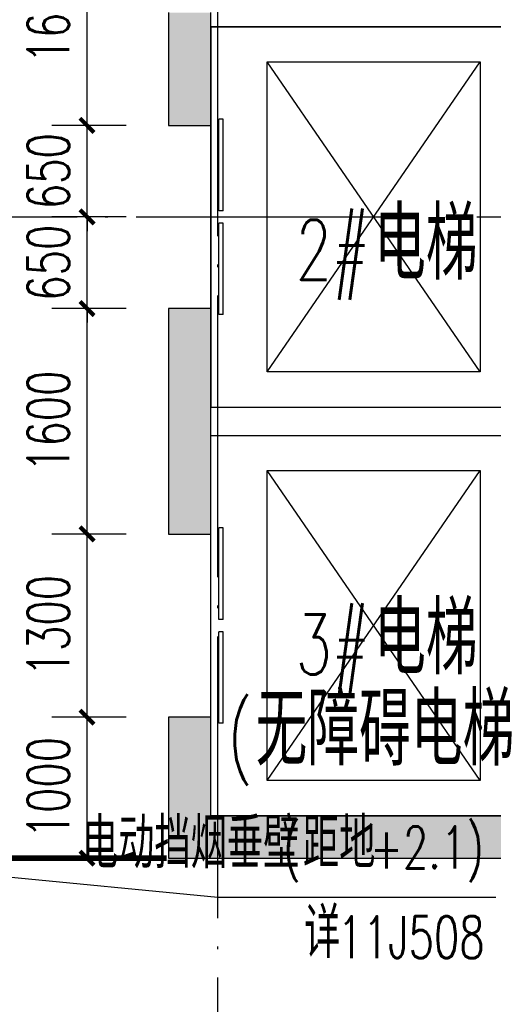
# Model space of a CAD drawing. Extents: x 797781 to 1255204, y 21234 to 1024248.
# Tile 347 of 656: x 945501 to 948866, y 377936 to 384924. Entities that reach past the tile are written whole.
import ezdxf

# ---------------------------------------------------------------- set-up
doc = ezdxf.new("R2010")
doc.units = 0
doc.header["$LTSCALE"] = 1000
doc.header["$MEASUREMENT"] = 0
doc.linetypes.add('( Hidden )', pattern=[0.375, 0.25, -0.125])
doc.linetypes.add('230303生产综合楼-平面图_t8$0$DOTE', pattern=[2.42, 2, -0.2, 0.02, -0.2])
for name, color, linetype in [('230303生产综合楼-平面图_t8$0$A-PLAN-EVTR', 2, 'Continuous'), ('230303生产综合楼-平面图_t8$0$DIM_IDEN', 3, 'Continuous'), ('230303生产综合楼-平面图_t8$0$DOTE', 1, '230303生产综合楼-平面图_t8$0$DOTE'), ('230303生产综合楼-平面图_t8$0$H-楼板留洞', 6, 'Continuous'), ('230303生产综合楼-平面图_t8$0$PUB_DIM', 3, 'Continuous'), ('230303生产综合楼-平面图_t8$0$PUB_HATCH', 8, 'Continuous'), ('230303生产综合楼-平面图_t8$0$PUB_TEXT', 7, 'Continuous'), ('230303生产综合楼-平面图_t8$0$WALL', 40, 'Continuous'), ('230303生产综合楼-平面图_t8$0$WINDOW', 4, 'Continuous'), ('230303生产综合楼-平面图_t8$0$板洞', 6, 'Continuous'), ('PUB_TEXT', 7, 'Continuous'), ('防排烟', 7, 'Continuous')]:
    doc.layers.add(name, color=color, linetype=linetype)
doc.styles.add('230303生产综合楼-平面图_t8$0$_TCH_DIM', font='SIMPLEX', dxfattribs={"bigfont": 'GBCBIG'})
doc.styles.add('230303生产综合楼-平面图_T8$0$_TCH_DIM_T3', font='SIMPLEX', dxfattribs={"width": 0.705882, "bigfont": 'GBCBIG'})
doc.dimstyles.new('230303生产综合楼-平面图_T8$0$_TCH_ARCH&&100', dxfattribs={"dimtxt": 297.5, "dimasz": 100, "dimexe": 250, "dimexo": 300, "dimgap": 126.25, "dimtad": 1, "dimdec": 0, "dimzin": 0, "dimdsep": 46, "dimtxsty": '230303生产综合楼-平面图_T8$0$_TCH_DIM_T3', "dimblk": '230303生产综合楼-平面图_t8$0$_ArchTick', "dimcen": 0.09, "dimclrt": 7, "dimazin": 2, "dimtfac": 1, "dimtdec": 0, "dimtix": 1, "dimtmove": 2, "dimatfit": 3, "dimfxl": 1, "dimtolj": 1, "dimtzin": 0, "dimarcsym": 0})

# ---------------------------------------------------------------- blocks, each defined once
blk = doc.blocks.new('230303生产综合楼-平面图_t8$0$$DORLIB2D$00000127')
at = {"color": 0}
for points in [[(-0.5333, 0.7949), (-0.5333, 0.6904)], [(-0.0333, 0.7949), (-0.5333, 0.7949)], [(-0.0333, 0.7949), (-0.0333, 0.6904)], [(0.5333, 0.7949), (0.0333, 0.7949)], [(0.0333, 0.7949), (0.0333, 0.6904)], [(0.5333, 0.7949), (0.5333, 0.6904)], [(-0.0333, 0.6904), (-0.5333, 0.6904)], [(0.5333, 0.6904), (0.0333, 0.6904)], [(0.5, 0.5), (-0.5, 0.5)]]:
    blk.add_lwpolyline(points, dxfattribs=at)
blk = doc.blocks.new('230303生产综合楼-平面图_t8$0$_ArchTick')
at = {"color": 0, "linetype": 'ByBlock', "const_width": 0.3}
blk.add_lwpolyline([(-0.5, -0.5), (0.5, 0.5)], dxfattribs=at)
blk = doc.blocks.new('*D6223')
at = {"layer": '230303生产综合楼-平面图_t8$0$PUB_DIM', "color": 0, "lineweight": -2, "transparency": 16777216}
for p, q in [((772798.3, 185598.9), (772269.5, 185598.9)), ((772519.5, 183998.9), (772519.5, 185598.9)), ((772798.3, 183998.9), (772269.5, 183998.9))]:
    blk.add_line(p, q, dxfattribs=at)
at = {"layer": 'Defpoints', "color": 0, "transparency": 16777216}
for p in [(772519.5, 185598.9), (773098.3, 185598.9), (773098.3, 183998.9)]:
    blk.add_point(p, dxfattribs=at)
at = {"layer": '230303生产综合楼-平面图_t8$0$PUB_DIM', "color": 0, "lineweight": -2, "transparency": 16777216, "xscale": 100, "yscale": 100, "zscale": 100}
for p, rotation in [((772519.5, 185598.9), 90), ((772519.5, 183998.9), 270)]:
    blk.add_blockref('230303生产综合楼-平面图_t8$0$_ArchTick', p, dxfattribs=dict(at, rotation=rotation))
at = {"layer": '230303生产综合楼-平面图_t8$0$PUB_DIM', "color": 7, "transparency": 16777216, "insert": (772244.5, 184798.9), "char_height": 297.5, "attachment_point": 5, "rotation": 90, "style": '230303生产综合楼-平面图_T8$0$_TCH_DIM_T3'}
blk.add_mtext('\\A1;1600', dxfattribs=at)
blk = doc.blocks.new('*D6224')
at = {"layer": '230303生产综合楼-平面图_t8$0$PUB_DIM', "color": 0, "lineweight": -2, "transparency": 16777216}
for p, q in [((772519.5, 183998.9), (772519.5, 184098.9)), ((772798.3, 183998.9), (772269.5, 183998.9)), ((772519.5, 183348.9), (772519.5, 183998.9)), ((772798.3, 183348.9), (772269.5, 183348.9)), ((772519.5, 183348.9), (772519.5, 183248.9))]:
    blk.add_line(p, q, dxfattribs=at)
at = {"layer": 'Defpoints', "color": 0, "transparency": 16777216}
for p in [(772519.5, 183998.9), (773098.3, 183998.9), (773098.3, 183348.9)]:
    blk.add_point(p, dxfattribs=at)
at = {"layer": '230303生产综合楼-平面图_t8$0$PUB_DIM', "color": 0, "lineweight": -2, "transparency": 16777216, "xscale": 100, "yscale": 100, "zscale": 100}
for p, rotation in [((772519.5, 183998.9), 270), ((772519.5, 183348.9), 90)]:
    blk.add_blockref('230303生产综合楼-平面图_t8$0$_ArchTick', p, dxfattribs=dict(at, rotation=rotation))
at = {"layer": '230303生产综合楼-平面图_t8$0$PUB_DIM', "color": 7, "transparency": 16777216, "insert": (772244.5, 183673.9), "char_height": 297.5, "attachment_point": 5, "rotation": 90, "style": '230303生产综合楼-平面图_T8$0$_TCH_DIM_T3'}
blk.add_mtext('\\A1;650', dxfattribs=at)
blk = doc.blocks.new('*D6225')
at = {"layer": '230303生产综合楼-平面图_t8$0$PUB_DIM', "color": 0, "lineweight": -2, "transparency": 16777216}
for p, q in [((772519.5, 183348.9), (772519.5, 183448.9)), ((772798.3, 183348.9), (772269.5, 183348.9)), ((772519.5, 182698.9), (772519.5, 183348.9)), ((772798.3, 182698.9), (772269.5, 182698.9)), ((772519.5, 182698.9), (772519.5, 182598.9))]:
    blk.add_line(p, q, dxfattribs=at)
at = {"layer": 'Defpoints', "color": 0, "transparency": 16777216}
for p in [(772519.5, 183348.9), (773098.3, 183348.9), (773098.3, 182698.9)]:
    blk.add_point(p, dxfattribs=at)
at = {"layer": '230303生产综合楼-平面图_t8$0$PUB_DIM', "color": 0, "lineweight": -2, "transparency": 16777216, "xscale": 100, "yscale": 100, "zscale": 100}
for p, rotation in [((772519.5, 183348.9), 270), ((772519.5, 182698.9), 90)]:
    blk.add_blockref('230303生产综合楼-平面图_t8$0$_ArchTick', p, dxfattribs=dict(at, rotation=rotation))
at = {"layer": '230303生产综合楼-平面图_t8$0$PUB_DIM', "color": 7, "transparency": 16777216, "insert": (772244.5, 183023.9), "char_height": 297.5, "attachment_point": 5, "rotation": 90, "style": '230303生产综合楼-平面图_T8$0$_TCH_DIM_T3'}
blk.add_mtext('\\A1;650', dxfattribs=at)
blk = doc.blocks.new('*D6226')
at = {"layer": '230303生产综合楼-平面图_t8$0$PUB_DIM', "color": 0, "lineweight": -2, "transparency": 16777216}
for p, q in [((772798.3, 182698.9), (772269.5, 182698.9)), ((772519.5, 181098.9), (772519.5, 182698.9)), ((772798.3, 181098.9), (772269.5, 181098.9))]:
    blk.add_line(p, q, dxfattribs=at)
at = {"layer": 'Defpoints', "color": 0, "transparency": 16777216}
for p in [(772519.5, 182698.9), (773098.3, 182698.9), (773098.3, 181098.9)]:
    blk.add_point(p, dxfattribs=at)
at = {"layer": '230303生产综合楼-平面图_t8$0$PUB_DIM', "color": 0, "lineweight": -2, "transparency": 16777216, "xscale": 100, "yscale": 100, "zscale": 100}
for p, rotation in [((772519.5, 182698.9), 90), ((772519.5, 181098.9), 270)]:
    blk.add_blockref('230303生产综合楼-平面图_t8$0$_ArchTick', p, dxfattribs=dict(at, rotation=rotation))
at = {"layer": '230303生产综合楼-平面图_t8$0$PUB_DIM', "color": 7, "transparency": 16777216, "insert": (772244.5, 181898.9), "char_height": 297.5, "attachment_point": 5, "rotation": 90, "style": '230303生产综合楼-平面图_T8$0$_TCH_DIM_T3'}
blk.add_mtext('\\A1;1600', dxfattribs=at)
blk = doc.blocks.new('*D6227')
at = {"layer": '230303生产综合楼-平面图_t8$0$PUB_DIM', "color": 0, "lineweight": -2, "transparency": 16777216}
for p, q in [((772798.3, 181098.9), (772269.5, 181098.9)), ((772519.5, 179798.9), (772519.5, 181098.9)), ((772798.3, 179798.9), (772269.5, 179798.9))]:
    blk.add_line(p, q, dxfattribs=at)
at = {"layer": 'Defpoints', "color": 0, "transparency": 16777216}
for p in [(772519.5, 181098.9), (773098.3, 181098.9), (773098.3, 179798.9)]:
    blk.add_point(p, dxfattribs=at)
at = {"layer": '230303生产综合楼-平面图_t8$0$PUB_DIM', "color": 0, "lineweight": -2, "transparency": 16777216, "xscale": 100, "yscale": 100, "zscale": 100}
for p, rotation in [((772519.5, 181098.9), 90), ((772519.5, 179798.9), 270)]:
    blk.add_blockref('230303生产综合楼-平面图_t8$0$_ArchTick', p, dxfattribs=dict(at, rotation=rotation))
at = {"layer": '230303生产综合楼-平面图_t8$0$PUB_DIM', "color": 7, "transparency": 16777216, "insert": (772244.5, 180448.9), "char_height": 297.5, "attachment_point": 5, "rotation": 90, "style": '230303生产综合楼-平面图_T8$0$_TCH_DIM_T3'}
blk.add_mtext('\\A1;1300', dxfattribs=at)
blk = doc.blocks.new('*D6228')
at = {"layer": '230303生产综合楼-平面图_t8$0$PUB_DIM', "color": 0, "lineweight": -2, "transparency": 16777216}
for p, q in [((772798.3, 179798.9), (772269.5, 179798.9)), ((772519.5, 178798.9), (772519.5, 179798.9)), ((772798.3, 178798.9), (772269.5, 178798.9))]:
    blk.add_line(p, q, dxfattribs=at)
at = {"layer": 'Defpoints', "color": 0, "transparency": 16777216}
for p in [(772519.5, 179798.9), (773098.3, 179798.9), (773098.3, 178798.9)]:
    blk.add_point(p, dxfattribs=at)
at = {"layer": '230303生产综合楼-平面图_t8$0$PUB_DIM', "color": 0, "lineweight": -2, "transparency": 16777216, "xscale": 100, "yscale": 100, "zscale": 100}
for p, rotation in [((772519.5, 179798.9), 90), ((772519.5, 178798.9), 270)]:
    blk.add_blockref('230303生产综合楼-平面图_t8$0$_ArchTick', p, dxfattribs=dict(at, rotation=rotation))
at = {"layer": '230303生产综合楼-平面图_t8$0$PUB_DIM', "color": 7, "transparency": 16777216, "insert": (772244.5, 179298.9), "char_height": 297.5, "attachment_point": 5, "rotation": 90, "style": '230303生产综合楼-平面图_T8$0$_TCH_DIM_T3'}
blk.add_mtext('\\A1;1000', dxfattribs=at)
blk = doc.blocks.new('230303生产综合楼-平面图_t8$0$HXT-1')
at = {"layer": '230303生产综合楼-平面图_t8$0$PUB_HATCH'}
for points in [[(773098.3, 184798.9), (773098.3, 183998.9), (773398.3, 183998.9), (773398.3, 184798.9)], [(773398.3, 181898.9), (773398.3, 182698.9), (773098.3, 182698.9), (773098.3, 181898.9)], [(773098.3, 181898.9), (773098.3, 181098.9), (773398.3, 181098.9), (773398.3, 181898.9)], [(773398.3, 179098.9), (773398.3, 179798.9), (773098.3, 179798.9), (773098.3, 178798.9)], [(773398.3, 179098.9), (773098.3, 178798.9), (776098.3, 178798.9), (776098.3, 179098.9)]]:
    blk.add_hatch(color=256, dxfattribs=at).paths.add_polyline_path(points)
at = {"layer": '230303生产综合楼-平面图_t8$0$A-PLAN-EVTR'}
for p, q in [((773798.3, 182248.9), (773798.3, 184448.9)), ((773798.3, 184448.9), (775313.3, 184448.9)), ((775313.3, 182248.9), (773798.3, 184448.9)), ((773798.3, 182248.9), (775313.3, 184448.9)), ((775313.3, 184448.9), (775313.3, 182248.9)), ((775313.3, 182248.9), (773798.3, 182248.9)), ((773798.3, 179348.9), (773798.3, 181548.9)), ((773798.3, 181548.9), (775313.3, 181548.9)), ((775313.3, 179348.9), (773798.3, 181548.9)), ((773798.3, 179348.9), (775313.3, 181548.9)), ((775313.3, 181548.9), (775313.3, 179348.9)), ((775313.3, 179348.9), (773798.3, 179348.9))]:
    blk.add_line(p, q, dxfattribs=at)
at = {"layer": '230303生产综合楼-平面图_t8$0$H-楼板留洞'}
for points in [[(775898.3, 184698.9), (773398.3, 184698.9), (773398.3, 181998.9), (775898.3, 181998.9)], [(773398.3, 181798.9), (775898.3, 181798.9), (775898.3, 179098.9), (773398.3, 179098.9)]]:
    blk.add_lwpolyline(points, close=True, dxfattribs=at)
at = {"layer": '230303生产综合楼-平面图_t8$0$WALL'}
for p, q in [((773098.3, 184798.9), (773098.3, 183998.9)), ((773398.3, 183998.9), (773398.3, 184798.9)), ((773398.3, 184698.9), (775998.3, 184698.9)), ((773098.3, 183998.9), (773398.3, 183998.9)), ((773398.3, 182698.9), (773098.3, 182698.9)), ((773098.3, 182698.9), (773098.3, 181898.9)), ((773398.3, 181898.9), (773398.3, 182698.9)), ((773398.3, 181998.9), (775998.3, 181998.9)), ((773098.3, 181898.9), (773098.3, 181098.9)), ((773398.3, 181098.9), (773398.3, 181898.9)), ((773398.3, 181798.9), (775998.3, 181798.9)), ((773098.3, 181098.9), (773398.3, 181098.9)), ((773398.3, 179798.9), (773098.3, 179798.9)), ((773098.3, 179798.9), (773098.3, 178798.9)), ((773398.3, 179098.9), (773398.3, 179798.9)), ((773398.3, 179098.9), (776098.3, 179098.9)), ((773098.3, 178798.9), (776098.3, 178798.9))]:
    blk.add_line(p, q, dxfattribs=at)
at = {"layer": '230303生产综合楼-平面图_t8$0$WINDOW', "xscale": 1300, "yscale": 300, "zscale": 300, "rotation": 270}
for p in [(773248.3, 183348.9), (773248.3, 180448.9)]:
    blk.add_blockref('230303生产综合楼-平面图_t8$0$$DORLIB2D$00000127', p, dxfattribs=at)
at = {"layer": '230303生产综合楼-平面图_t8$0$PUB_TEXT', "style": '230303生产综合楼-平面图_t8$0$_TCH_DIM'}
for s, p in [('电梯', (774559, 182903.5)), ('电梯', (774559, 180102.7)), ('无障碍电梯', (773717, 179455.6, 2162.2))]:
    blk.add_text(s, height=510.64, dxfattribs=at).set_placement(p)
at = {"layer": '230303生产综合楼-平面图_t8$0$PUB_TEXT', "style": '230303生产综合楼-平面图_t8$0$_TCH_DIM', "width": 0.705882}
for s, p in [('2#', (774001.9, 182903.5)), ('3#', (774001.9, 180102.7)), ('(', (773517, 179455.6, 2162.2))]:
    blk.add_text(s, height=425, dxfattribs=at).set_placement(p)
at = {"layer": '230303生产综合楼-平面图_t8$0$PUB_DIM'}
for p1, p2, picture, middle in [((773098.3, 183998.9), (773098.3, 185598.9), '*D6223', (772244.5, 184798.9)), ((773098.3, 183348.9), (773098.3, 183998.9), '*D6224', (772244.5, 183673.9)), ((773098.3, 182698.9), (773098.3, 183348.9), '*D6225', (772244.5, 183023.9)), ((773098.3, 181098.9), (773098.3, 182698.9), '*D6226', (772244.5, 181898.9)), ((773098.3, 179798.9), (773098.3, 181098.9), '*D6227', (772244.5, 180448.9)), ((773098.3, 178798.9), (773098.3, 179798.9), '*D6228', (772244.5, 179298.9))]:
    dim = blk.add_aligned_dim(p1=p1, p2=p2, distance=578.8, dimstyle='230303生产综合楼-平面图_T8$0$_TCH_ARCH&&100', dxfattribs=at)
    dim.commit()
    dim.dimension.update_dxf_attribs({"geometry": picture, "text_midpoint": middle})

msp = doc.modelspace()

# ---------------------------------------------------------------- linework, layer by layer
at = {"layer": '230303生产综合楼-平面图_t8$0$DIM_IDEN'}
for p, q in [((944596.9, 378919), (946908, 378697.1)), ((946908, 378697.1), (948884.7, 378697.1))]:
    msp.add_line(p, q, dxfattribs=at)
at = {"layer": '230303生产综合楼-平面图_t8$0$DOTE'}
for p, q in [((946908, 364027.4), (946908, 397924.2)), ((895508, 383524.2), (989908, 383524.2))]:
    msp.add_line(p, q, dxfattribs=at)
at = {"layer": '防排烟', "color": 1, "linetype": '( Hidden )', "const_width": 40}
msp.add_lwpolyline([(946544.7, 378974.2), (942558, 378974.2)], dxfattribs=at)

# ---------------------------------------------------------------- block references
at = {"layer": '230303生产综合楼-平面图_t8$0$板洞'}
msp.add_blockref('230303生产综合楼-平面图_t8$0$HXT-1', (173459.7, 200175.3), dxfattribs=at)

# ---------------------------------------------------------------- texts
at = {"layer": '230303生产综合楼-平面图_t8$0$PUB_TEXT', "style": '230303生产综合楼-平面图_t8$0$_TCH_DIM'}
msp.add_text('电梯厅', height=510.64, dxfattribs=at).set_placement((944148.8, 383633.1))
at = {"layer": 'PUB_TEXT', "style": '230303生产综合楼-平面图_t8$0$_TCH_DIM'}
for s, height, p in [('电动挡烟垂壁', 357.45, (945943.4, 378901.3)), ('距地', 357.45, (947513.1, 378901.3)), ('详', 357.4, (947521.4, 378264.5))]:
    msp.add_text(s, height=height, dxfattribs=at).set_placement(p)
at = {"layer": 'PUB_TEXT', "style": '230303生产综合楼-平面图_t8$0$_TCH_DIM', "width": 0.705882}
for s, p in [('(', (947373.1, 378901.3)), ('+2.1)', (947989.7, 378901.3)), ('11J508', (947759.7, 378264.5))]:
    msp.add_text(s, height=297.5, dxfattribs=at).set_placement(p)

doc.saveas('drawing.dxf')
